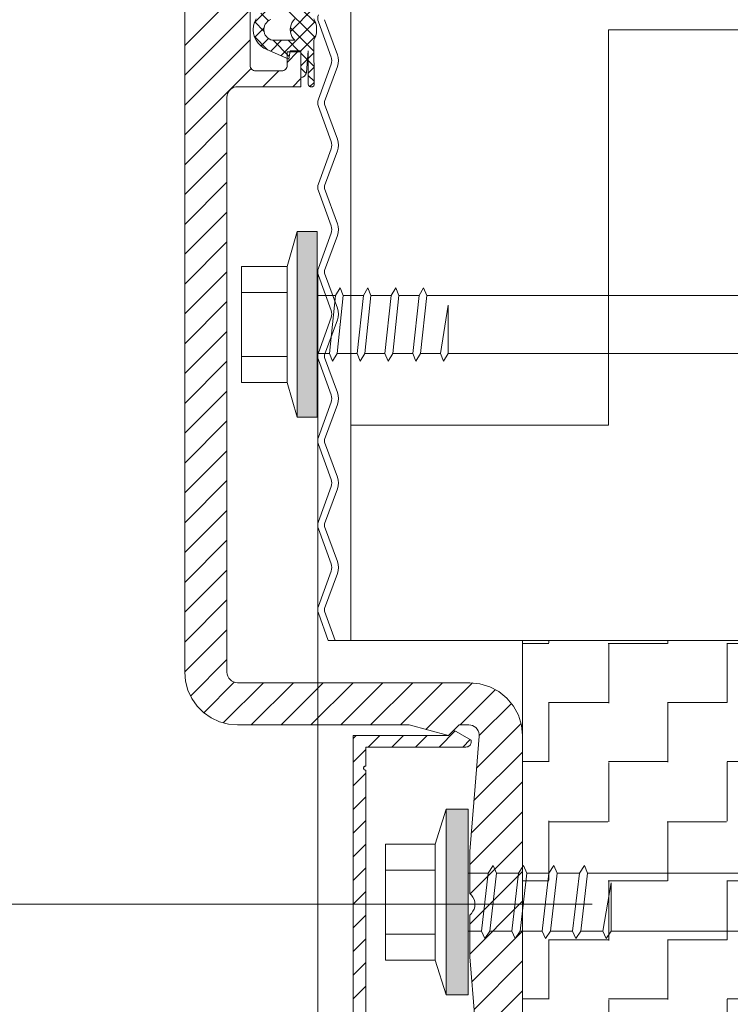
# Model space of a CAD drawing. Header units: metres. Extents: x 1316.5 to 1415.3, y -94.1 to -52.
# Tile 408 of 656: x 1400.5692 to 1400.6366, y -73.7049 to -73.6115. Entities that reach past the tile are written whole.
import ezdxf

# ---------------------------------------------------------------- set-up
doc = ezdxf.new("R2010")
doc.units = ezdxf.units.M
doc.header["$PDMODE"] = 65
for name, pattern in [('AUSGEZOGEN', [0]), ('GETRENNT2_S6', [0.12, 0.07, -0.01, 0.01, -0.01, 0.01, -0.01]), ('PUNKT2_S9', [0.0015, 0, -0.0015])]:
    doc.linetypes.add(name, pattern=pattern)
doc.layers.add('XR$4$_42143', color=7, linetype='Continuous')
doc.layers.add('XR$4$_42154', color=7, linetype='Continuous')
for name, color, linetype, lineweight in [('XR$4$Maßlinie 1_50', 7, 'AUSGEZOGEN', 25), ('XR$4$Muster', 4, 'AUSGEZOGEN', 13), ('XR$4$Möblierung', 4, 'AUSGEZOGEN', 13), ('XR$4$STANDARD_1', 7, 'AUSGEZOGEN', 25), ('XR$4$Wand Mauerwerk nt', 7, 'AUSGEZOGEN', 25), ('XR$4$Wand Mauerwerk tr_1', 42, 'AUSGEZOGEN', 18)]:
    doc.layers.add(name, color=color, linetype=linetype, lineweight=lineweight)
doc.styles.add('ARIAL', font='arial.ttf')
doc.dimstyles.new('DIMSTYLE_4', dxfattribs={"dimtxt": 0.04, "dimasz": 0.03, "dimexe": 0, "dimexo": 1e-06, "dimgap": 0.02, "dimtad": 2, "dimdec": 1, "dimlfac": 100, "dimrnd": 0.5, "dimzin": 4, "dimdsep": 46, "dimtxsty": 'ARIAL', "dimblk1": 'ALL_ML_KREIS', "dimblk2": 'ALL_ML_KREIS', "dimsah": 1, "dimcen": 0, "dimse1": 1, "dimse2": 1, "dimclrd": 7, "dimclre": 7, "dimclrt": 7, "dimadec": 0, "dimazin": 0, "dimtfac": 1, "dimtdec": 0, "dimtix": 1, "dimtmove": 2, "dimatfit": 3, "dimfxl": 0, "dimtzin": 0, "dimlwd": 0, "dimlwe": 25, "dimarcsym": 0})

# ---------------------------------------------------------------- blocks, each defined once
blk = doc.blocks.new('COMPLEXOBJECT_62')
at = {"layer": 'XR$4$STANDARD_1', "linetype": 'AUSGEZOGEN', "lineweight": 35, "transparency": 33554687}
h = blk.add_hatch(color=7, dxfattribs=at)
h.set_gradient(color2=(0, 0, 0), one_color=1)
h.paths.add_polyline_path([(1400.609643, -73.70397), (1400.611733, -73.70397), (1400.609643, -73.68637)], flags=0)
h = blk.add_hatch(color=7, dxfattribs=at)
h.set_gradient(color2=(0, 0, 0), one_color=1)
h.paths.add_polyline_path([(1400.611733, -73.70397), (1400.611733, -73.68637), (1400.609643, -73.68637)], flags=0)
at = {"layer": 'XR$4$STANDARD_1', "color": 7, "linetype": 'AUSGEZOGEN', "lineweight": 13, "transparency": 33554687}
for p, q in [((1400.609644, -73.686371), (1400.6086, -73.689669)), ((1400.609644, -73.703971), (1400.609644, -73.686371)), ((1400.609644, -73.686371), (1400.611733, -73.686371)), ((1400.611733, -73.686371), (1400.611733, -73.703971)), ((1400.6086, -73.689669), (1400.603898, -73.689669)), ((1400.603898, -73.689669), (1400.603898, -73.695169)), ((1400.6086, -73.700669), (1400.6086, -73.689669)), ((1400.614092, -73.691705), (1400.613624, -73.692421)), ((1400.614407, -73.692421), (1400.614092, -73.691705)), ((1400.616975, -73.691705), (1400.616502, -73.692421)), ((1400.617289, -73.692421), (1400.616975, -73.691705)), ((1400.619854, -73.691705), (1400.619384, -73.692421)), ((1400.620168, -73.692421), (1400.619854, -73.691705)), ((1400.622736, -73.691705), (1400.622263, -73.692421)), ((1400.623046, -73.692421), (1400.622736, -73.691705)), ((1400.603898, -73.692146), (1400.6086, -73.692146)), ((1400.613624, -73.692421), (1400.611733, -73.692421)), ((1400.613624, -73.692421), (1400.612975, -73.697921)), ((1400.613769, -73.697921), (1400.614407, -73.692421)), ((1400.616499, -73.692421), (1400.614407, -73.692421)), ((1400.616502, -73.692421), (1400.615856, -73.697921)), ((1400.61665, -73.697921), (1400.617289, -73.692421)), ((1400.619377, -73.692421), (1400.617289, -73.692421)), ((1400.619384, -73.692421), (1400.618736, -73.697921)), ((1400.619529, -73.697921), (1400.620168, -73.692421)), ((1400.622256, -73.692421), (1400.620168, -73.692421)), ((1400.622263, -73.692421), (1400.621617, -73.697921)), ((1400.622411, -73.697921), (1400.623046, -73.692421)), ((1400.74152, -73.692421), (1400.623046, -73.692421)), ((1400.625286, -73.693345), (1400.624496, -73.697921)), ((1400.625286, -73.697921), (1400.625286, -73.693345)), ((1400.603898, -73.695169), (1400.603898, -73.700669)), ((1400.603898, -73.698196), (1400.6086, -73.698196)), ((1400.611733, -73.697921), (1400.612975, -73.697921)), ((1400.612975, -73.697921), (1400.613292, -73.698633)), ((1400.613292, -73.698633), (1400.613769, -73.697921)), ((1400.613769, -73.697921), (1400.615856, -73.697921)), ((1400.615856, -73.697921), (1400.616171, -73.698633)), ((1400.616171, -73.698633), (1400.61665, -73.697921)), ((1400.616647, -73.697921), (1400.618736, -73.697921)), ((1400.618736, -73.697921), (1400.619049, -73.698633)), ((1400.619049, -73.698633), (1400.619529, -73.697921)), ((1400.619525, -73.697921), (1400.621617, -73.697921)), ((1400.621617, -73.697921), (1400.621928, -73.698633)), ((1400.621928, -73.698633), (1400.622411, -73.697921)), ((1400.622405, -73.697921), (1400.624496, -73.697921)), ((1400.624496, -73.697921), (1400.624807, -73.698633)), ((1400.624807, -73.698633), (1400.625286, -73.697921)), ((1400.625286, -73.697921), (1400.74152, -73.697921)), ((1400.603898, -73.700669), (1400.6086, -73.700669)), ((1400.609644, -73.703971), (1400.6086, -73.700669)), ((1400.611733, -73.703971), (1400.609644, -73.703971))]:
    blk.add_line(p, q, dxfattribs=at)
blk = doc.blocks.new('COMPLEXOBJECT_64')
at = {"layer": 'XR$4$STANDARD_1', "linetype": 'AUSGEZOGEN', "lineweight": 35, "transparency": 33554687}
h = blk.add_hatch(color=7, dxfattribs=at)
h.set_gradient(color2=(0, 0, 0), one_color=1)
h.paths.add_polyline_path([(1400.595515, -73.64921), (1400.597428, -73.64921), (1400.595515, -73.63161)], flags=0)
h = blk.add_hatch(color=7, dxfattribs=at)
h.set_gradient(color2=(0, 0, 0), one_color=1)
h.paths.add_polyline_path([(1400.597428, -73.64921), (1400.597428, -73.63161), (1400.595515, -73.63161)], flags=0)
at = {"layer": 'XR$4$STANDARD_1', "color": 7, "linetype": 'AUSGEZOGEN', "lineweight": 13, "transparency": 33554687}
for p, q in [((1400.595516, -73.631609), (1400.59456, -73.634911)), ((1400.595516, -73.649209), (1400.595516, -73.631609)), ((1400.595516, -73.631609), (1400.597428, -73.631609)), ((1400.597428, -73.631609), (1400.597428, -73.649209)), ((1400.59456, -73.634911), (1400.590252, -73.634911)), ((1400.590252, -73.634911), (1400.590252, -73.640411)), ((1400.59456, -73.645911), (1400.59456, -73.634911)), ((1400.590252, -73.637384), (1400.59456, -73.637384)), ((1400.599594, -73.636947), (1400.59916, -73.637659)), ((1400.59988, -73.637659), (1400.599594, -73.636947)), ((1400.602229, -73.636947), (1400.601799, -73.637659)), ((1400.602514, -73.637659), (1400.602229, -73.636947)), ((1400.604864, -73.636947), (1400.604438, -73.637659)), ((1400.605153, -73.637659), (1400.604864, -73.636947)), ((1400.607503, -73.636947), (1400.607072, -73.637659)), ((1400.607792, -73.637659), (1400.607503, -73.636947)), ((1400.59916, -73.637659), (1400.597428, -73.637659)), ((1400.59916, -73.637659), (1400.598567, -73.643162)), ((1400.599294, -73.643162), (1400.59988, -73.637659)), ((1400.601792, -73.637659), (1400.59988, -73.637659)), ((1400.601799, -73.637659), (1400.601203, -73.643162)), ((1400.601932, -73.643162), (1400.602514, -73.637659)), ((1400.60443, -73.637659), (1400.602514, -73.637659)), ((1400.604438, -73.637659), (1400.603841, -73.643162)), ((1400.604571, -73.643162), (1400.605153, -73.637659)), ((1400.607065, -73.637659), (1400.605153, -73.637659)), ((1400.607072, -73.637659), (1400.60648, -73.643162)), ((1400.607207, -73.643162), (1400.607792, -73.637659)), ((1400.759787, -73.637659), (1400.607792, -73.637659)), ((1400.609839, -73.638583), (1400.609115, -73.643162)), ((1400.609839, -73.643162), (1400.609839, -73.638583)), ((1400.590252, -73.640411), (1400.590252, -73.645911)), ((1400.597428, -73.643162), (1400.598567, -73.643162)), ((1400.598567, -73.643162), (1400.598856, -73.643875)), ((1400.598856, -73.643875), (1400.599294, -73.643162)), ((1400.599291, -73.643162), (1400.601206, -73.643162)), ((1400.601203, -73.643162), (1400.601491, -73.643875)), ((1400.601491, -73.643875), (1400.601932, -73.643162)), ((1400.601929, -73.643162), (1400.603841, -73.643162)), ((1400.603841, -73.643162), (1400.604127, -73.643875)), ((1400.604127, -73.643875), (1400.604571, -73.643162)), ((1400.604564, -73.643162), (1400.60648, -73.643162)), ((1400.60648, -73.643162), (1400.606766, -73.643875)), ((1400.606766, -73.643875), (1400.607207, -73.643162)), ((1400.607203, -73.643162), (1400.609115, -73.643162)), ((1400.609115, -73.643162), (1400.609401, -73.643875)), ((1400.609401, -73.643875), (1400.609839, -73.643162)), ((1400.609839, -73.643162), (1400.759787, -73.643162)), ((1400.590252, -73.643434), (1400.59456, -73.643434)), ((1400.590252, -73.645911), (1400.59456, -73.645911)), ((1400.595516, -73.649209), (1400.59456, -73.645911)), ((1400.597428, -73.649209), (1400.595516, -73.649209))]:
    blk.add_line(p, q, dxfattribs=at)
blk = doc.blocks.new('COMPLEXOBJECT_65')
at = {"layer": 'XR$4$_42143', "color": 7, "linetype": 'AUSGEZOGEN', "lineweight": 13, "transparency": 33554687}
for p, q in [((1400.591064, -73.607369), (1400.591064, -73.615868)), ((1400.584865, -73.610371), (1400.584865, -73.673371)), ((1400.591473, -73.611797), (1400.592718, -73.610548)), ((1400.597223, -73.613212), (1400.593984, -73.609973)), ((1400.594877, -73.612637), (1400.597103, -73.610407)), ((1400.597276, -73.611853), (1400.595864, -73.610442)), ((1400.591483, -73.611758), (1400.591635, -73.611441)), ((1400.592799, -73.611617), (1400.592087, -73.610904)), ((1400.595152, -73.61161), (1400.595311, -73.611441)), ((1400.597096, -73.611441), (1400.597248, -73.611762)), ((1400.591363, -73.612442), (1400.591395, -73.612093)), ((1400.591395, -73.612093), (1400.591483, -73.611758)), ((1400.592372, -73.612605), (1400.591497, -73.61173)), ((1400.591497, -73.613187), (1400.592372, -73.612308)), ((1400.592365, -73.612442), (1400.592379, -73.61227)), ((1400.592379, -73.61227), (1400.592425, -73.6121)), ((1400.592425, -73.6121), (1400.592496, -73.611942)), ((1400.592496, -73.611942), (1400.592598, -73.6118)), ((1400.592598, -73.6118), (1400.592722, -73.611677)), ((1400.592722, -73.611677), (1400.592863, -73.611575)), ((1400.592863, -73.611575), (1400.593021, -73.611504)), ((1400.593984, -73.61494), (1400.597223, -73.611702)), ((1400.594866, -73.612457), (1400.594881, -73.612231)), ((1400.597103, -73.61451), (1400.594877, -73.61228)), ((1400.594881, -73.612231), (1400.594937, -73.612008)), ((1400.594937, -73.612008), (1400.595025, -73.6118)), ((1400.595025, -73.6118), (1400.595152, -73.61161)), ((1400.597248, -73.611762), (1400.597335, -73.612104)), ((1400.597335, -73.612104), (1400.597364, -73.612457)), ((1400.591363, -73.612457), (1400.591363, -73.612442)), ((1400.591363, -73.612474), (1400.591363, -73.612457)), ((1400.591395, -73.61282), (1400.591363, -73.612474)), ((1400.591483, -73.613159), (1400.591395, -73.61282)), ((1400.592718, -73.614365), (1400.591473, -73.61312)), ((1400.591635, -73.613472), (1400.591483, -73.613159)), ((1400.592087, -73.614012), (1400.592799, -73.613296)), ((1400.592365, -73.612457), (1400.592365, -73.612442)), ((1400.592365, -73.612474), (1400.592365, -73.612457)), ((1400.592379, -73.612647), (1400.592365, -73.612474)), ((1400.592425, -73.612816), (1400.592379, -73.612647)), ((1400.592496, -73.612975), (1400.592425, -73.612816)), ((1400.592598, -73.613116), (1400.592496, -73.612975)), ((1400.592722, -73.61324), (1400.592598, -73.613116)), ((1400.592863, -73.613339), (1400.592722, -73.61324)), ((1400.593021, -73.613413), (1400.592863, -73.613339)), ((1400.594881, -73.612686), (1400.594866, -73.612457)), ((1400.594937, -73.612908), (1400.594881, -73.612686)), ((1400.595025, -73.613116), (1400.594937, -73.612908)), ((1400.595152, -73.613307), (1400.595025, -73.613116)), ((1400.595311, -73.613472), (1400.595152, -73.613307)), ((1400.595864, -73.614475), (1400.597276, -73.613063)), ((1400.597248, -73.613152), (1400.597096, -73.613472)), ((1400.597335, -73.612809), (1400.597248, -73.613152)), ((1400.597364, -73.612457), (1400.597335, -73.612809)), ((1400.591833, -73.613758), (1400.591635, -73.613472)), ((1400.592079, -73.614005), (1400.591833, -73.613758)), ((1400.592365, -73.614206), (1400.592079, -73.614005)), ((1400.594715, -73.615275), (1400.592365, -73.614206)), ((1400.593014, -73.614499), (1400.594038, -73.613472)), ((1400.593191, -73.613458), (1400.593021, -73.613413)), ((1400.593363, -73.613472), (1400.593191, -73.613458)), ((1400.594764, -73.615), (1400.593233, -73.613466)), ((1400.595311, -73.613472), (1400.593363, -73.613472)), ((1400.595653, -73.614475), (1400.594654, -73.613472)), ((1400.597096, -73.613472), (1400.597124, -73.617727)), ((1400.595864, -73.61457), (1400.594566, -73.61457)), ((1400.594566, -73.61457), (1400.594566, -73.615868)), ((1400.594866, -73.614475), (1400.594715, -73.615275)), ((1400.595864, -73.614475), (1400.594866, -73.614475)), ((1400.595864, -73.614475), (1400.595861, -73.616983)), ((1400.595864, -73.61457), (1400.595864, -73.617872)), ((1400.596492, -73.61531), (1400.595864, -73.614683)), ((1400.596566, -73.614457), (1400.596387, -73.616524)), ((1400.596566, -73.617657), (1400.596566, -73.614457)), ((1400.596566, -73.615187), (1400.597103, -73.614647)), ((1400.591074, -73.615967), (1400.591064, -73.615868)), ((1400.591102, -73.616062), (1400.591074, -73.615967)), ((1400.591148, -73.616147), (1400.591102, -73.616062)), ((1400.591212, -73.616224), (1400.591148, -73.616147)), ((1400.594479, -73.616147), (1400.594418, -73.616224)), ((1400.594528, -73.616062), (1400.594479, -73.616147)), ((1400.594556, -73.615967), (1400.594528, -73.616062)), ((1400.594566, -73.615868), (1400.594556, -73.615967)), ((1400.595864, -73.615889), (1400.5965, -73.615254)), ((1400.596373, -73.616605), (1400.595864, -73.616097)), ((1400.59711, -73.615931), (1400.596566, -73.615388)), ((1400.596566, -73.616598), (1400.597113, -73.616055)), ((1400.591286, -73.616284), (1400.591212, -73.616224)), ((1400.591374, -73.616334), (1400.591286, -73.616284)), ((1400.591466, -73.616358), (1400.591374, -73.616334)), ((1400.591564, -73.616369), (1400.591466, -73.616358)), ((1400.594065, -73.616369), (1400.591564, -73.616369)), ((1400.594161, -73.616358), (1400.594065, -73.616369)), ((1400.594256, -73.616334), (1400.594161, -73.616358)), ((1400.594344, -73.616284), (1400.594256, -73.616334)), ((1400.594418, -73.616224), (1400.594344, -73.616284)), ((1400.59596, -73.616976), (1400.595861, -73.616983)), ((1400.596051, -73.616955), (1400.59596, -73.616976)), ((1400.59614, -73.616915), (1400.596051, -73.616955)), ((1400.596218, -73.616859), (1400.59614, -73.616915)), ((1400.596285, -73.616789), (1400.596218, -73.616859)), ((1400.596334, -73.616707), (1400.596285, -73.616789)), ((1400.596369, -73.616619), (1400.596334, -73.616707)), ((1400.596387, -73.616524), (1400.596369, -73.616619)), ((1400.59712, -73.617353), (1400.596566, -73.616799)), ((1400.589222, -73.618104), (1400.589366, -73.618002)), ((1400.589366, -73.618002), (1400.589525, -73.617928)), ((1400.589525, -73.617928), (1400.589691, -73.617886)), ((1400.589691, -73.617886), (1400.589864, -73.617872)), ((1400.595864, -73.617872), (1400.589864, -73.617872)), ((1400.596584, -73.617713), (1400.596566, -73.617657)), ((1400.596613, -73.617759), (1400.596584, -73.617713)), ((1400.596648, -73.617805), (1400.596613, -73.617759)), ((1400.59669, -73.61784), (1400.596648, -73.617805)), ((1400.596739, -73.617868), (1400.59669, -73.61784)), ((1400.596722, -73.617858), (1400.59712, -73.617459)), ((1400.596796, -73.617886), (1400.596739, -73.617868)), ((1400.596849, -73.617893), (1400.596796, -73.617886)), ((1400.596906, -73.617889), (1400.596849, -73.617893)), ((1400.596962, -73.617875), (1400.596906, -73.617889)), ((1400.597012, -73.61785), (1400.596962, -73.617875)), ((1400.597057, -73.617815), (1400.597012, -73.61785)), ((1400.597096, -73.617773), (1400.597057, -73.617815)), ((1400.597124, -73.617727), (1400.597096, -73.617773)), ((1400.588866, -73.61887), (1400.588879, -73.618697)), ((1400.588866, -73.61887), (1400.588866, -73.673371)), ((1400.588879, -73.618697), (1400.588925, -73.618528)), ((1400.588925, -73.618528), (1400.589, -73.618369)), ((1400.589, -73.618369), (1400.589098, -73.618228)), ((1400.589098, -73.618228), (1400.589222, -73.618104)), ((1400.584943, -73.674238), (1400.584865, -73.673371)), ((1400.588883, -73.673565), (1400.588866, -73.673371)), ((1400.58894, -73.673752), (1400.588883, -73.673565)), ((1400.589031, -73.673925), (1400.58894, -73.673752)), ((1400.589159, -73.674076), (1400.589031, -73.673925)), ((1400.585165, -73.675078), (1400.584943, -73.674238)), ((1400.58931, -73.6742), (1400.589159, -73.674076)), ((1400.589483, -73.674295), (1400.58931, -73.6742)), ((1400.58967, -73.674351), (1400.589483, -73.674295)), ((1400.589864, -73.674369), (1400.58967, -73.674351)), ((1400.589864, -73.674369), (1400.611867, -73.674369)), ((1400.611867, -73.674369), (1400.61284, -73.674465)), ((1400.61284, -73.674465), (1400.613779, -73.67475)), ((1400.613779, -73.67475), (1400.614643, -73.675212)), ((1400.585535, -73.675868), (1400.585165, -73.675078)), ((1400.586036, -73.676585), (1400.585535, -73.675868)), ((1400.614643, -73.675212), (1400.615402, -73.675833)), ((1400.615402, -73.675833), (1400.616023, -73.676591)), ((1400.58665, -73.677198), (1400.586036, -73.676585)), ((1400.616023, -73.676591), (1400.616484, -73.677456)), ((1400.587366, -73.6777), (1400.58665, -73.677198)), ((1400.588153, -73.678066), (1400.587366, -73.6777)), ((1400.616484, -73.677456), (1400.616767, -73.678394)), ((1400.588996, -73.678292), (1400.588153, -73.678066)), ((1400.589864, -73.67837), (1400.588996, -73.678292)), ((1400.589864, -73.67837), (1400.606134, -73.67837)), ((1400.606134, -73.67837), (1400.609866, -73.679368)), ((1400.609866, -73.679368), (1400.610865, -73.67837)), ((1400.610865, -73.67837), (1400.611778, -73.67837)), ((1400.611778, -73.67837), (1400.611962, -73.678387)), ((1400.611962, -73.678387), (1400.612135, -73.678437)), ((1400.612135, -73.678437), (1400.612301, -73.678518)), ((1400.612301, -73.678518), (1400.612449, -73.678627)), ((1400.612449, -73.678627), (1400.612572, -73.678761)), ((1400.616767, -73.678394), (1400.616866, -73.679368)), ((1400.600814, -73.679368), (1400.600814, -73.711369)), ((1400.609866, -73.679368), (1400.600814, -73.679368)), ((1400.609866, -73.679368), (1400.610364, -73.67887)), ((1400.610364, -73.67887), (1400.609866, -73.679368)), ((1400.612773, -73.679453), (1400.612382, -73.684169)), ((1400.612572, -73.678761), (1400.612671, -73.67892)), ((1400.612671, -73.67892), (1400.612738, -73.679089)), ((1400.612738, -73.679089), (1400.612773, -73.679269)), ((1400.612773, -73.679269), (1400.612773, -73.679453)), ((1400.616866, -73.679368), (1400.616866, -73.711369)), ((1400.602014, -73.682268), (1400.602014, -73.680469)), ((1400.602014, -73.680469), (1400.611514, -73.680469)), ((1400.611514, -73.680469), (1400.611602, -73.680462)), ((1400.611602, -73.680462), (1400.611683, -73.680441)), ((1400.611683, -73.680441), (1400.611764, -73.680402)), ((1400.611764, -73.680402), (1400.611835, -73.680352)), ((1400.611835, -73.680352), (1400.611899, -73.680292)), ((1400.611899, -73.680292), (1400.611948, -73.680222)), ((1400.611948, -73.680222), (1400.611983, -73.680141)), ((1400.611983, -73.680141), (1400.612008, -73.680056)), ((1400.612008, -73.680056), (1400.612015, -73.679971)), ((1400.612015, -73.679971), (1400.612015, -73.679823)), ((1400.601819, -73.68243), (1400.60183, -73.682395)), ((1400.60183, -73.682395), (1400.601851, -73.682359)), ((1400.601851, -73.682359), (1400.601876, -73.682328)), ((1400.601876, -73.682328), (1400.601905, -73.682306)), ((1400.601905, -73.682306), (1400.60194, -73.682285)), ((1400.60194, -73.682285), (1400.601975, -73.682275)), ((1400.601975, -73.682275), (1400.602014, -73.682268)), ((1400.601812, -73.682469), (1400.601819, -73.68243)), ((1400.601816, -73.682504), (1400.601812, -73.682469)), ((1400.601827, -73.682539), (1400.601816, -73.682504)), ((1400.601841, -73.682571), (1400.601827, -73.682539)), ((1400.601862, -73.682599), (1400.601841, -73.682571)), ((1400.601883, -73.682624), (1400.601862, -73.682599)), ((1400.601915, -73.682642), (1400.601883, -73.682624)), ((1400.601947, -73.68266), (1400.601915, -73.682642)), ((1400.601979, -73.682667), (1400.601947, -73.68266)), ((1400.602014, -73.68267), (1400.601979, -73.682667)), ((1400.602014, -73.710271), (1400.602014, -73.68267)), ((1400.612382, -73.684169), (1400.611867, -73.690371)), ((1400.611867, -73.690371), (1400.611867, -73.694344)), ((1400.611867, -73.694344), (1400.612036, -73.694506)), ((1400.612036, -73.694506), (1400.612177, -73.694696)), ((1400.612177, -73.694696), (1400.612279, -73.694908)), ((1400.612279, -73.694908), (1400.612343, -73.695134)), ((1400.612343, -73.695134), (1400.612364, -73.69537)), ((1400.612364, -73.69537), (1400.612343, -73.695603)), ((1400.612036, -73.696234), (1400.611867, -73.696393)), ((1400.611867, -73.700369), (1400.611867, -73.696393)), ((1400.612177, -73.696044), (1400.612036, -73.696234)), ((1400.612279, -73.695832), (1400.612177, -73.696044)), ((1400.612343, -73.695603), (1400.612279, -73.695832)), ((1400.61235, -73.706172), (1400.611867, -73.700369))]:
    blk.add_line(p, q, dxfattribs=at)
for points in [[(1400.595861, -73.616983), (1400.595861, -73.616983)], [(1400.611514, -73.680469), (1400.611514, -73.680469)], [(1400.601812, -73.682469), (1400.601812, -73.682469)], [(1400.602014, -73.68267), (1400.602014, -73.68267)]]:
    blk.add_lwpolyline(points, close=True, dxfattribs=at)
at = {"layer": 'XR$4$_42143', "color": 30, "linetype": 'AUSGEZOGEN', "lineweight": 13, "transparency": 33554687}
blk.add_arc((1400.598468, -73.611391), 0.001, 160.01888, 199.9791, dxfattribs=at)
at = {"layer": 'XR$4$Muster', "color": 4, "linetype": 'AUSGEZOGEN', "lineweight": 13, "transparency": 33554687}
for p, q in [((1400.584865, -73.613956), (1400.591064, -73.607754)), ((1400.584865, -73.616785), (1400.591064, -73.610583)), ((1400.584865, -73.619611), (1400.591064, -73.613413)), ((1400.594566, -73.615568), (1400.595565, -73.61457)), ((1400.584865, -73.62244), (1400.591152, -73.616154)), ((1400.592263, -73.617872), (1400.593765, -73.616369)), ((1400.595092, -73.617872), (1400.595864, -73.617095)), ((1400.584865, -73.625269), (1400.588866, -73.621269)), ((1400.584865, -73.628099), (1400.588866, -73.624098)), ((1400.584865, -73.630925), (1400.588866, -73.626927)), ((1400.584865, -73.633754), (1400.588866, -73.629753)), ((1400.584865, -73.636583), (1400.588866, -73.632582)), ((1400.584865, -73.639412), (1400.588866, -73.635412)), ((1400.584865, -73.642242), (1400.588866, -73.638241)), ((1400.584865, -73.645068), (1400.588866, -73.641067)), ((1400.584865, -73.647897), (1400.588866, -73.643896)), ((1400.584865, -73.650726), (1400.588866, -73.646725)), ((1400.584865, -73.653555), (1400.588866, -73.649555)), ((1400.584865, -73.656381), (1400.588866, -73.652381)), ((1400.584865, -73.65921), (1400.588866, -73.65521)), ((1400.584865, -73.662039), (1400.588866, -73.658039)), ((1400.584865, -73.664869), (1400.588866, -73.660868)), ((1400.584865, -73.667695), (1400.588866, -73.663694)), ((1400.584865, -73.670524), (1400.588866, -73.666523)), ((1400.584865, -73.673353), (1400.588866, -73.669352)), ((1400.585409, -73.675639), (1400.588866, -73.672182)), ((1400.586661, -73.677212), (1400.589554, -73.67432)), ((1400.588516, -73.678186), (1400.592333, -73.674369)), ((1400.591162, -73.67837), (1400.595162, -73.674369)), ((1400.593988, -73.67837), (1400.597992, -73.674369)), ((1400.596817, -73.67837), (1400.600818, -73.674369)), ((1400.599646, -73.67837), (1400.603647, -73.674369)), ((1400.602476, -73.67837), (1400.606473, -73.674369)), ((1400.605301, -73.67837), (1400.609305, -73.674369)), ((1400.607711, -73.678793), (1400.612124, -73.674376)), ((1400.61096, -73.67837), (1400.614315, -73.675011)), ((1400.612777, -73.679379), (1400.615832, -73.676327)), ((1400.612523, -73.682465), (1400.616738, -73.67825)), ((1400.6011, -73.679368), (1400.600814, -73.679654)), ((1400.603344, -73.679368), (1400.602243, -73.680469)), ((1400.605587, -73.679368), (1400.60449, -73.680469)), ((1400.607834, -73.679368), (1400.606734, -73.680469)), ((1400.610502, -73.678948), (1400.608981, -73.680469)), ((1400.612015, -73.679823), (1400.610364, -73.67887)), ((1400.611923, -73.67977), (1400.611224, -73.680469)), ((1400.602014, -73.680698), (1400.600814, -73.681901)), ((1400.612266, -73.685549), (1400.616866, -73.680948)), ((1400.602014, -73.682945), (1400.600814, -73.684144)), ((1400.612008, -73.688636), (1400.616866, -73.683778)), ((1400.611867, -73.691606), (1400.616866, -73.686607)), ((1400.611913, -73.694386), (1400.616866, -73.689436)), ((1400.611867, -73.697264), (1400.616866, -73.692265)), ((1400.611867, -73.700094), (1400.616866, -73.695091)), ((1400.612061, -73.702726), (1400.616866, -73.697921)), ((1400.612279, -73.705336), (1400.616866, -73.70075)), ((1400.612495, -73.707947), (1400.616866, -73.703579))]:
    blk.add_line(p, q, dxfattribs=at)
blk = doc.blocks.new('ALL_ML_KREIS')
at = {"color": 0, "linetype": 'ByBlock', "lineweight": -2}
for p, q in [((0, -0.5), (0, 0.5)), ((-1, 0), (0.5, 0))]:
    blk.add_line(p, q, dxfattribs=at)
blk.add_circle((0, 0), 0.15, dxfattribs=at)
blk = doc.blocks.new('*D427')
at = {"layer": 'DEFPOINTS', "color": 7, "linetype": 'AUSGEZOGEN', "lineweight": 25, "transparency": 33554687}
for p in [(1400.853245, -73.495369), (1400.480863, -73.895369), (1400.938092, -73.895369)]:
    blk.add_point(p, dxfattribs=at)
at = {"layer": 'XR$4$Maßlinie 1_50', "color": 7, "linetype": 'AUSGEZOGEN', "lineweight": -2, "transparency": 33554687}
blk.add_line((1400.480863, -73.895369), (1400.480863, -73.495369), dxfattribs=at)
at = {"layer": 'XR$4$Maßlinie 1_50', "color": 7, "linetype": 'AUSGEZOGEN', "lineweight": 25, "transparency": 33554687, "xscale": 0.03, "yscale": 0.03, "zscale": 0.03}
for p, rotation in [((1400.480863, -73.495369), 90), ((1400.480863, -73.895369), 270)]:
    blk.add_blockref('ALL_ML_KREIS', p, dxfattribs=dict(at, rotation=rotation))
at = {"layer": 'XR$4$Maßlinie 1_50', "color": 7, "linetype": 'AUSGEZOGEN', "lineweight": 25, "transparency": 33554687, "insert": (1400.450181, -73.69711), "char_height": 0.04, "width": 0.16, "attachment_point": 5, "rotation": 90, "style": 'ARIAL'}
blk.add_mtext('\\A1;{\\A1;{40\\H0.026400;\\S^ ;}}', dxfattribs=at)
blk = doc.blocks.new('*D455')
at = {"layer": 'DEFPOINTS', "color": 7, "linetype": 'AUSGEZOGEN', "lineweight": 25, "transparency": 33554687}
for p in [(1400.597468, -73.228695), (1400.747468, -73.348518), (1400.597468, -73.699486)]:
    blk.add_point(p, dxfattribs=at)
at = {"layer": 'XR$4$Maßlinie 1_50', "color": 7, "linetype": 'AUSGEZOGEN', "lineweight": -2, "transparency": 33554687}
blk.add_line((1400.597468, -73.228695), (1400.747468, -73.228695), dxfattribs=at)
at = {"layer": 'XR$4$Maßlinie 1_50', "color": 7, "linetype": 'AUSGEZOGEN', "lineweight": 25, "transparency": 33554687, "xscale": 0.03, "yscale": 0.03, "zscale": 0.03, "rotation": 180}
blk.add_blockref('ALL_ML_KREIS', (1400.597468, -73.228695), dxfattribs=at)
at = {"layer": 'XR$4$Maßlinie 1_50', "color": 7, "linetype": 'AUSGEZOGEN', "lineweight": 25, "transparency": 33554687, "xscale": 0.03, "yscale": 0.03, "zscale": 0.03}
blk.add_blockref('ALL_ML_KREIS', (1400.747468, -73.228695), dxfattribs=at)
at = {"layer": 'XR$4$Maßlinie 1_50', "color": 7, "linetype": 'AUSGEZOGEN', "lineweight": 25, "transparency": 33554687, "insert": (1400.670509, -73.198013), "char_height": 0.04, "width": 0.16, "attachment_point": 5, "style": 'ARIAL'}
blk.add_mtext('\\A1;{\\A1;{15\\H0.026400;\\S^ ;}}', dxfattribs=at)
blk = doc.blocks.new('*D493')
at = {"layer": 'DEFPOINTS', "color": 7, "linetype": 'AUSGEZOGEN', "lineweight": 25, "transparency": 33554687}
for p in [(1400.747468, -73.495369), (1400.694195, -73.670369), (1400.742025, -73.670369)]:
    blk.add_point(p, dxfattribs=at)
at = {"layer": 'XR$4$Maßlinie 1_50', "color": 7, "linetype": 'AUSGEZOGEN', "lineweight": -2, "transparency": 33554687}
blk.add_line((1400.694195, -73.670369), (1400.694195, -73.495369), dxfattribs=at)
at = {"layer": 'XR$4$Maßlinie 1_50', "color": 7, "linetype": 'AUSGEZOGEN', "lineweight": 25, "transparency": 33554687, "xscale": 0.03, "yscale": 0.03, "zscale": 0.03}
for p, rotation in [((1400.694195, -73.495369), 90), ((1400.694195, -73.670369), 270)]:
    blk.add_blockref('ALL_ML_KREIS', p, dxfattribs=dict(at, rotation=rotation))
at = {"layer": 'XR$4$Maßlinie 1_50', "color": 7, "linetype": 'AUSGEZOGEN', "lineweight": 25, "transparency": 33554687, "insert": (1400.664195, -73.566599), "char_height": 0.04, "width": 0.16, "attachment_point": 5, "rotation": 90, "style": 'ARIAL'}
blk.add_mtext('\\A1;{\\A1;{17\\H0.026400;\\S5^ ;}}', dxfattribs=at)

msp = doc.modelspace()

# ---------------------------------------------------------------- hatches: boundary and pattern name
at = {"layer": 'XR$4$Muster', "linetype": 'AUSGEZOGEN', "lineweight": 13, "transparency": 33554687}
h = msp.add_hatch(dxfattribs=at)
h.set_pattern_fill('MUSTER', color=4, scale=0.0375, angle=90, style=0, pattern_type=2)
h.set_pattern_definition([(90, (-0.075, 0.075), (-0.0375, 0.0375), [0.0375, -0.0375]), (180, (-0.075, 0.075), (-0.0375, -0.0375), [0.0375, -0.0375])])
h.paths.add_polyline_path([(1400.742025, -73.670369), (1400.742025, -73.355369), (1400.600616, -73.355369), (1400.600616, -73.670369)], flags=0)
h = msp.add_hatch(dxfattribs=at)
h.set_pattern_fill('MUSTER', color=4, scale=0.005625, angle=90, style=0, pattern_type=2)
h.set_pattern_definition([(90, (-0.01125, 0.01125), (-0.005625, 0.005625), [0.005625, -0.005625]), (180, (-0.01125, 0.01125), (-0.005625, -0.005625), [0.005625, -0.005625])])
h.paths.add_polyline_path([(1400.616866, -73.670369), (1400.616866, -73.720368), (1400.742025, -73.720368), (1400.742025, -73.670369)], flags=0)

# ---------------------------------------------------------------- linework, layer by layer
at = {"layer": 'XR$4$_42143', "color": 30, "linetype": 'AUSGEZOGEN', "lineweight": 13, "transparency": 33554687}
for p, q in [((1400.597528, -73.611732), (1400.598735, -73.615054)), ((1400.599328, -73.614838), (1400.59812, -73.611517)), ((1400.598735, -73.615737), (1400.597528, -73.619058)), ((1400.59812, -73.619273), (1400.599328, -73.615952)), ((1400.597528, -73.619741), (1400.598735, -73.623062)), ((1400.599328, -73.622847), (1400.59812, -73.619526)), ((1400.598735, -73.623746), (1400.597528, -73.627066)), ((1400.59812, -73.627282), (1400.599328, -73.623961)), ((1400.597528, -73.62775), (1400.598735, -73.631071)), ((1400.599328, -73.630856), (1400.59812, -73.627534)), ((1400.598735, -73.631754), (1400.597528, -73.635075)), ((1400.59812, -73.63529), (1400.599328, -73.63197)), ((1400.597528, -73.635758), (1400.598735, -73.63908)), ((1400.599328, -73.638864), (1400.59812, -73.635543)), ((1400.598735, -73.639763), (1400.597528, -73.643084)), ((1400.59812, -73.643299), (1400.599328, -73.639978)), ((1400.597528, -73.643767), (1400.598735, -73.647088)), ((1400.599328, -73.646873), (1400.59812, -73.643552)), ((1400.598735, -73.647772), (1400.597528, -73.651092)), ((1400.59812, -73.651308), (1400.599328, -73.647987)), ((1400.599328, -73.654882), (1400.59812, -73.65156)), ((1400.597528, -73.651776), (1400.598735, -73.655097)), ((1400.598735, -73.65578), (1400.597528, -73.659101)), ((1400.59812, -73.659316), (1400.599328, -73.655995)), ((1400.597528, -73.659784), (1400.598735, -73.663105)), ((1400.599328, -73.66289), (1400.59812, -73.659569)), ((1400.598735, -73.663789), (1400.597528, -73.66711)), ((1400.59812, -73.667325), (1400.599328, -73.664004)), ((1400.597528, -73.667793), (1400.598464, -73.670369)), ((1400.599135, -73.670369), (1400.59812, -73.667578))]:
    msp.add_line(p, q, dxfattribs=at)
for centre, radius, start, end in [((1400.597796, -73.615395), 0.001, 340.01888, 19.9791), ((1400.597796, -73.615395), 0.00163, 340.01888, 19.9791), ((1400.598468, -73.619399), 0.001, 160.01888, 199.9791), ((1400.598468, -73.619399), 0.00037, 160.01888, 199.9791), ((1400.597796, -73.623404), 0.001, 340.01888, 19.9791), ((1400.597796, -73.623404), 0.00163, 340.01888, 19.9791), ((1400.598468, -73.627408), 0.001, 160.01888, 199.9791), ((1400.598468, -73.627408), 0.00037, 160.01888, 199.9791), ((1400.597796, -73.631413), 0.001, 340.01888, 19.9791), ((1400.597796, -73.631413), 0.00163, 340.01888, 19.9791), ((1400.598468, -73.635417), 0.001, 160.01888, 199.9791), ((1400.598468, -73.635417), 0.00037, 160.01888, 199.9791), ((1400.597796, -73.639421), 0.001, 340.01888, 19.9791), ((1400.597796, -73.639421), 0.00163, 340.01888, 19.9791), ((1400.598468, -73.643425), 0.001, 160.01888, 199.9791), ((1400.598468, -73.643425), 0.00037, 160.01888, 199.9791), ((1400.597796, -73.64743), 0.00163, 340.01888, 19.9791), ((1400.597796, -73.64743), 0.001, 340.01888, 19.9791), ((1400.598468, -73.651434), 0.001, 160.01888, 199.9791), ((1400.598468, -73.651434), 0.00037, 160.01888, 199.9791), ((1400.597796, -73.655438), 0.001, 340.01888, 19.9791), ((1400.597796, -73.655438), 0.00163, 340.01888, 19.9791), ((1400.598468, -73.659443), 0.001, 160.01888, 199.9791), ((1400.598468, -73.659443), 0.00037, 160.01888, 199.9791), ((1400.597796, -73.663447), 0.001, 340.01888, 19.9791), ((1400.597796, -73.663447), 0.00163, 340.01888, 19.9791), ((1400.598468, -73.667451), 0.001, 160.01888, 199.9791), ((1400.598468, -73.667451), 0.00037, 160.01888, 199.9791)]:
    msp.add_arc(centre, radius, start, end, dxfattribs=at)
at = {"layer": 'XR$4$_42154', "color": 51, "linetype": 'AUSGEZOGEN', "lineweight": 13, "transparency": 33554687}
for p, q in [((1400.59812, -73.611517), (1400.599328, -73.614838)), ((1400.599328, -73.615952), (1400.59812, -73.619273)), ((1400.59812, -73.619526), (1400.599328, -73.622847)), ((1400.599328, -73.623961), (1400.59812, -73.627282)), ((1400.59812, -73.627534), (1400.599328, -73.630856)), ((1400.599328, -73.63197), (1400.59812, -73.63529)), ((1400.59812, -73.635543), (1400.599328, -73.638864)), ((1400.599328, -73.639978), (1400.59812, -73.643299)), ((1400.59812, -73.643552), (1400.599328, -73.646873)), ((1400.599328, -73.647987), (1400.59812, -73.651308)), ((1400.59812, -73.65156), (1400.599328, -73.654882)), ((1400.599328, -73.655995), (1400.59812, -73.659316)), ((1400.59812, -73.659569), (1400.599328, -73.66289)), ((1400.599328, -73.664004), (1400.59812, -73.667325)), ((1400.59812, -73.667578), (1400.599135, -73.670369))]:
    msp.add_line(p, q, dxfattribs=at)
for centre, radius, start, end in [((1400.597796, -73.615395), 0.00163, 340.01888, 19.9791), ((1400.598468, -73.619399), 0.00037, 160.01888, 199.9791), ((1400.597796, -73.623404), 0.00163, 340.01888, 19.9791), ((1400.598468, -73.627408), 0.00037, 160.01888, 199.9791), ((1400.597796, -73.631413), 0.00163, 340.01888, 19.9791), ((1400.598468, -73.635417), 0.00037, 160.01888, 199.9791), ((1400.597796, -73.639421), 0.00163, 340.01888, 19.9791), ((1400.598468, -73.643425), 0.00037, 160.01888, 199.9791), ((1400.597796, -73.64743), 0.00163, 340.01888, 19.9791), ((1400.598468, -73.651434), 0.00037, 160.01888, 199.9791), ((1400.597796, -73.655438), 0.00163, 340.01888, 19.9791), ((1400.598468, -73.659443), 0.00037, 160.01888, 199.9791), ((1400.597796, -73.663447), 0.00163, 340.01888, 19.9791), ((1400.598468, -73.667451), 0.00037, 160.01888, 199.9791)]:
    msp.add_arc(centre, radius, start, end, dxfattribs=at)
at = {"layer": 'XR$4$Muster', "color": 4, "linetype": 'AUSGEZOGEN', "lineweight": 13, "transparency": 33554687}
for p, q in [((1400.602014, -73.685189), (1400.600814, -73.686389)), ((1400.602014, -73.687436), (1400.600814, -73.688636)), ((1400.602014, -73.68968), (1400.600814, -73.690879)), ((1400.602014, -73.691923), (1400.600814, -73.693123)), ((1400.602014, -73.694171), (1400.600814, -73.69537)), ((1400.602014, -73.696414), (1400.600814, -73.697614)), ((1400.602014, -73.698662), (1400.600814, -73.699861)), ((1400.602014, -73.700905), (1400.600814, -73.702105)), ((1400.602014, -73.703149), (1400.600814, -73.704348))]:
    msp.add_line(p, q, dxfattribs=at)
at = {"layer": 'XR$4$Möblierung', "color": 4, "linetype": 'GETRENNT2_S6', "lineweight": 18, "transparency": 33554687}
msp.add_line((1400.523468, -73.695369), (1401.770045, -73.695369), dxfattribs=at)
at = {"layer": 'XR$4$STANDARD_1', "color": 7, "linetype": 'AUSGEZOGEN', "lineweight": 13, "transparency": 33554687}
for p, q in [((1400.597468, -73.670369), (1400.597463, -73.670369)), ((1400.744468, -73.670369), (1400.598464, -73.670369))]:
    msp.add_line(p, q, dxfattribs=at)
at = {"layer": 'XR$4$Wand Mauerwerk nt', "color": 7, "linetype": 'AUSGEZOGEN', "lineweight": 13, "transparency": 33554687}
for p, q in [((1400.600616, -73.345405), (1400.600616, -73.670369)), ((1400.616866, -73.670369), (1400.616866, -73.720368))]:
    msp.add_line(p, q, dxfattribs=at)
at = {"layer": 'XR$4$Wand Mauerwerk tr_1', "color": 52, "linetype": 'PUNKT2_S9', "lineweight": 13, "transparency": 33554687}
msp.add_line((1400.597468, -74.735369), (1400.597468, -73.355369), dxfattribs=at)

# ---------------------------------------------------------------- block references
at = {"layer": 'XR$4$_42143', "color": 7, "linetype": 'AUSGEZOGEN', "lineweight": 13, "transparency": 33554687}
msp.add_blockref('COMPLEXOBJECT_65', (0, 0), dxfattribs=at)
at = {"layer": 'XR$4$STANDARD_1', "color": 7, "linetype": 'AUSGEZOGEN', "lineweight": 13, "transparency": 33554687}
for name in ['COMPLEXOBJECT_64', 'COMPLEXOBJECT_62']:
    msp.add_blockref(name, (0, 0), dxfattribs=at)

# ---------------------------------------------------------------- dimensions: what is measured, and where the dimension line sits
at = {"layer": 'XR$4$Maßlinie 1_50', "color": 7, "linetype": 'AUSGEZOGEN', "lineweight": 25, "transparency": 33554687}
dim = msp.add_linear_dim(base=(1400.747468, -73.228695), p1=(1400.597468, -73.699485), p2=(1400.747468, -73.348517), dimstyle='DIMSTYLE_4', override={"dimpost": '<>', "dimclrd": 7, "dimclre": 7, "dimclrt": 7, "dimlwd": 0, "dimlwe": 25}, dxfattribs=at)
dim.commit()
dim.dimension.update_dxf_attribs({"geometry": '*D455', "text_midpoint": (1400.670509, -73.198013), "dimtype": 160})
for base, p1, p2, picture, middle in [((1400.480863, -73.495369), (1400.938091, -73.895369), (1400.853244, -73.495369), '*D427', (1400.450181, -73.69711)), ((1400.694195, -73.495369), (1400.742024, -73.670369), (1400.747467, -73.495369), '*D493', (1400.664195, -73.566599))]:
    dim = msp.add_linear_dim(base=base, p1=p1, p2=p2, angle=90, dimstyle='DIMSTYLE_4', override={"dimpost": '<>', "dimclrd": 7, "dimclre": 7, "dimclrt": 7, "dimlwd": 0, "dimlwe": 25}, dxfattribs=at)
    dim.commit()
    dim.dimension.update_dxf_attribs({"geometry": picture, "text_midpoint": middle, "dimtype": 160})

doc.saveas('drawing.dxf')
